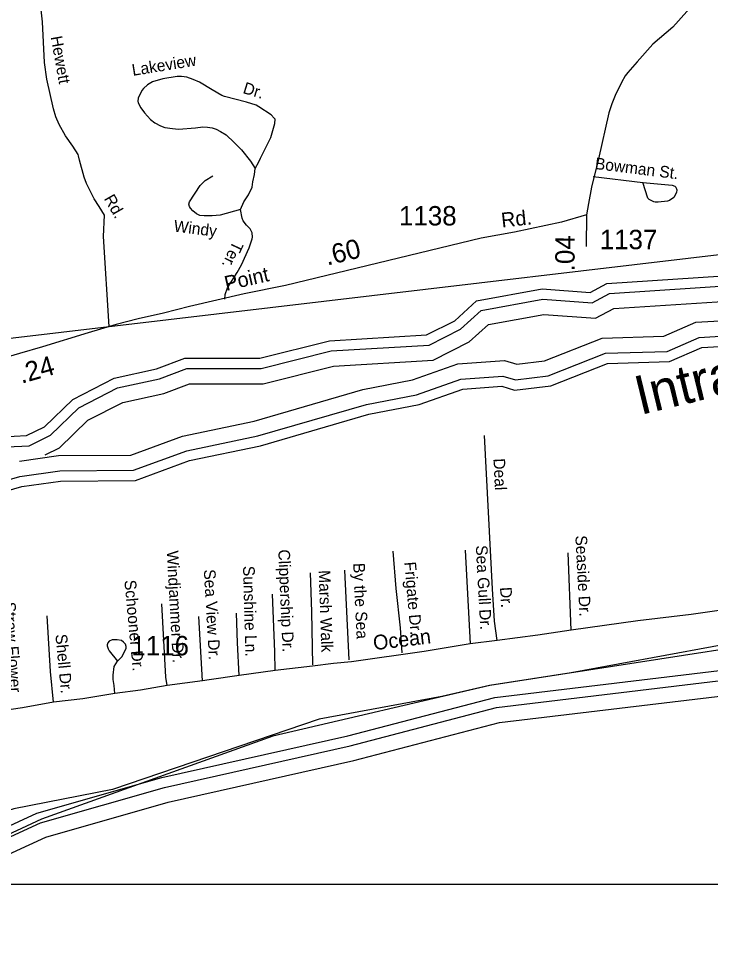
# Model space of a CAD drawing. Extents: x 2104537 to 2336408, y 34176 to 229611.
# Drawn here: x 2194146 to 2198609, y 55581 to 61547 of the extents above; entities that cross this region are included whole.
import ezdxf

# ---------------------------------------------------------------- set-up
doc = ezdxf.new("R2010")
doc.units = 0
for name, color, linetype in [('Exist Boundary Political City Limit New', 7, 'Continuous'), ('Exist Boundary Political CountyLine', 7, 'Continuous'), ('Exist Hydrographic Buffer Line', 7, 'Continuous'), ('Exist Hydrographic Creek Single Shore', 7, 'Continuous'), ('Exist Hydrographic Intracoastal Waterway Label', 7, 'Continuous'), ('Exist Road Non-System Type 51', 7, 'Continuous'), ('Exist Road Non-System Type 51 Label', 7, 'Continuous'), ('Exist Road Secondary Mileage Hundredths English Label', 7, 'Continuous'), ('Exist Road Secondary Type 51 Attributed', 7, 'Continuous'), ('Exist Road Secondary Type 51 Label', 7, 'Continuous'), ('Exist Road Secondary Type 51 Number Label', 7, 'Continuous'), ('Map Preparation Boundary City Limit Buffer Line', 7, 'Continuous'), ('Map Preparation Inset Cut Line', 7, 'Continuous')]:
    doc.layers.add(name, color=color, linetype=linetype)

msp = doc.modelspace()

# ---------------------------------------------------------------- linework, layer by layer
at = {"layer": 'Exist Boundary Political City Limit New'}
for points in [[(2190435.2, 57321.5), (2190540.2, 58145), (2190701.5, 58827.2), (2190746.5, 58940.8), (2190860.5, 59043.3), (2191017.2, 59149.3), (2191214, 59250.7), (2191462.8, 59339.5), (2191837.2, 59387.5), (2192241.2, 59378.3), (2192516.2, 59324.1), (2192761.5, 59327.3), (2202125.8, 60433.4), (2206426.8, 60920)], [(2207092.2, 58598.4), (2203629, 58147.7), (2203449.2, 58128.1), (2202312.8, 57982.7), (2198924.2, 57549.3), (2197709.8, 57326.3), (2197185, 57245.2), (2196877.2, 57173.3), (2196086.2, 57028), (2194751.5, 56573.8), (2194115.2, 56450), (2193378.5, 56219.9), (2191907.2, 56186.6), (2190791.8, 56532.8), (2190659.5, 56718.6), (2190435.2, 57321.5)]]:
    msp.add_lwpolyline(points, dxfattribs=at)
at = {"layer": 'Exist Boundary Political CountyLine'}
msp.add_lwpolyline([(2199073.3, 57536.8), (2197185.1, 57245.2), (2195786.5, 56918.6), (2194294.6, 56382), (2193688.5, 56102)], dxfattribs=at)
at = {"layer": 'Exist Hydrographic Buffer Line'}
for points in [[(2194152.8, 58692.5), (2194404.8, 58727.5), (2194871, 58731.1), (2195204.3, 58853.2), (2195666.9, 58950.5), (2196367.2, 59154), (2196686.7, 59215.8), (2196979, 59318.6), (2197280.8, 59340.5), (2197359.7, 59317.1), (2197538.3, 59338.8), (2197911.4, 59485.4), (2198308, 59497.3), (2198514, 59587.5), (2198864.5, 59607.7), (2200922.2, 60243.2), (2201297.2, 60324.3)], [(2194317.6, 58732), (2194410.5, 58777.4), (2194593.4, 58955.4), (2194818.5, 59070.5), (2195083.5, 59128.8), (2195249.6, 59191.1), (2195723.2, 59191.6), (2196177.8, 59305.6), (2196820, 59343.8), (2197053.5, 59460.7), (2197176.6, 59572.8), (2197533.6, 59637.7), (2197867.7, 59613.5), (2197986.4, 59676.1), (2198852.3, 59733.4), (2199137.8, 59816.3), (2199264.7, 59928.1), (2199310.4, 59943.7), (2199567.8, 59951.4), (2199587.4, 59955.7)], [(2192991.3, 59305.7), (2193136.5, 59087.2), (2193191.9, 58897.4), (2193321.4, 58819.1), (2193773.6, 58934.9), (2193849.2, 58917.8), (2193849.2, 58879.6), (2193925, 58777.4), (2194215.5, 58791.5), (2194353.1, 58858.9), (2194535.4, 59036.3), (2194785, 59163.9), (2195055.5, 59223.4), (2195231.7, 59289.5), (2195711, 59290.1), (2196162.7, 59403.3), (2196794, 59440.9), (2196997.3, 59542.6), (2197131.2, 59664.5), (2197528.3, 59736.8), (2197846.7, 59713.7), (2197959, 59772.9), (2198835.2, 59830.9)], [(2193607.6, 58434), (2194154.1, 58593.3), (2194412, 58629.1), (2194888.8, 58632.8), (2195231.5, 58758.3), (2195690.8, 58855), (2196390.3, 59058.2), (2196712.5, 59120.5), (2196999.2, 59221.4), (2197270.1, 59241), (2197351.3, 59216.9), (2197562.6, 59242.6), (2197931.5, 59387.6), (2198330.1, 59399.5), (2198537.3, 59490.3), (2198882.1, 59510.2)], [(2190473.3, 56064.1), (2190668, 56002.3), (2191062.7, 55790.4), (2191496, 55679.8), (2192558.7, 55695.9), (2193066.5, 55766.2), (2193316.2, 55838.8), (2193544.2, 56018), (2194287.6, 56359), (2195087.9, 56587.6), (2196285.3, 56856.4), (2197230, 57103.1), (2198783.7, 57289.2), (2202279, 57812.3), (2204270.7, 58010.4), (2204612.5, 58079.4), (2208395.3, 58553.7), (2209303.3, 58585.5), (2209971.2, 58691.1), (2210712.4, 58762.2), (2211893.2, 58952.5), (2213341.5, 59039.4)]]:
    msp.add_lwpolyline(points, dxfattribs=at)
at = {"layer": 'Exist Hydrographic Creek Single Shore'}
for points in [[(2193070.8, 59304.7), (2193196.7, 59115.2), (2193247.7, 58940.4), (2193331.8, 58889.5), (2193772.7, 59002.4), (2193914.8, 58970.2), (2193914.8, 58901.3), (2193956.8, 58844.7), (2194198.8, 58856.4), (2194314.8, 58913.2), (2194496.7, 59090.2), (2194762.7, 59226.1), (2195036.8, 59286.5), (2195219.7, 59355.1), (2195702.8, 59355.7), (2196152.7, 59468.4), (2196776.7, 59505.6), (2196959.8, 59597.2), (2197100.9, 59725.7), (2197524.7, 59802.9), (2197832.7, 59780.5), (2197940.8, 59837.5), (2198823.7, 59895.9)], [(2193618.7, 58368.9), (2194167.8, 58528.9), (2194416.7, 58563.5), (2194900.7, 58567.3), (2195249.7, 58695.1), (2195706.7, 58791.3), (2196405.8, 58994.4), (2196729.7, 59057), (2197012.7, 59156.5), (2197262.9, 59174.7), (2197345.7, 59150.1), (2197578.9, 59178.4), (2197944.9, 59322.3), (2198344.7, 59334.3), (2198552.9, 59425.5), (2198893.9, 59445.1)], [(2190540.2, 56111.7), (2190693.6, 56063), (2191086.7, 55852), (2191503.8, 55745.6), (2192553.6, 55761.4), (2193052.7, 55830.6), (2193285.7, 55898.3), (2193509.8, 56074.4), (2194264.8, 56420.7), (2195071.7, 56651.3), (2196269.8, 56920.2), (2197217.8, 57167.7), (2198774.9, 57354.2), (2202270.9, 57877.5), (2204260.9, 58075.4), (2204601.9, 58144.2), (2208390, 58619.2), (2209297, 58651), (2209963, 58756.2), (2210704, 58827.3), (2211886, 59017.8), (2213335.1, 59104.7)], [(2190456.3, 55966.3), (2190629.5, 55911.3), (2191026.7, 55698), (2191484.4, 55581.2), (2192566.2, 55597.6), (2193087.1, 55669.7), (2193362, 55749.6), (2193595.9, 55933.4), (2194321.9, 56266.4), (2195112.2, 56492.2), (2196308.5, 56760.7), (2197248.4, 57006.1), (2198796.8, 57191.6), (2202291.1, 57714.6), (2204285.3, 57912.9), (2204628.4, 57982.2), (2208403.1, 58455.5), (2209312.7, 58487.4), (2209983.6, 58593.4), (2210724.9, 58664.5), (2211904, 58854.5), (2213351.2, 58941.3)]]:
    msp.add_lwpolyline(points, dxfattribs=at)
at = {"layer": 'Exist Road Non-System Type 51'}
for p, q in [((2197852.9, 60527.8), (2198173.6, 60488.2)), ((2197027.9, 58117), (2197059.9, 57512.8)), ((2197711.5, 57602.7), (2197690.3, 58100.5)), ((2196278, 57411.1), (2196251.1, 57989.1)), ((2195332.8, 57274.8), (2195309, 57691)), ((2194371.9, 57138.5), (2194353, 57336.3)), ((2195332.8, 57274.8), (2195104.6, 57246.1))]:
    msp.add_line(p, q, dxfattribs=at)
for points in [[(2194730.8, 59559.9), (2194695.1, 60140.8), (2194700.1, 60277.5), (2194667.4, 60334.6), (2194633.9, 60384.1), (2194584.6, 60483.5), (2194570, 60523.5), (2194538.6, 60633), (2194534.2, 60661), (2194530.5, 60669.6), (2194497.4, 60724.3), (2194450.4, 60789.9), (2194407.5, 60863.2), (2194387.8, 60912.2), (2194372.1, 60964.6), (2194329.5, 61156.1), (2194314.2, 61262), (2194300.6, 61525.7), (2194289.3, 61621.4)], [(2195673.4, 60579.6), (2195696.9, 60622.2), (2195706.5, 60645.9), (2195773, 60778.8), (2195799.7, 60869.2), (2195800.6, 60896.7), (2195795.2, 60905), (2195774.9, 60924.8), (2195696.5, 60977.8), (2195678.3, 60987.7), (2195616, 61006.9), (2195475.6, 61043.1), (2195457.1, 61051), (2195394.8, 61086), (2195314, 61135.1), (2195271.8, 61154.3), (2195231.7, 61167.9), (2195196.6, 61172.8), (2195169.8, 61173), (2195077.6, 61158), (2195010, 61139), (2194979.1, 61119.9), (2194952.4, 61096.2), (2194941.3, 61081.3), (2194917.4, 61031.9), (2194915.7, 61014.2), (2194918.4, 61002), (2194935.2, 60971.2), (2194958.5, 60938.2), (2194996.7, 60895.2), (2195026.2, 60874.6), (2195061.6, 60855.5), (2195089.9, 60844.2), (2195139.3, 60836.3), (2195178, 60833.3), (2195288, 60840.7), (2195336, 60847.3), (2195364.2, 60845.8), (2195394.3, 60840.6), (2195420.4, 60832.2), (2195448.4, 60818.9), (2195484.7, 60797.2), (2195537.5, 60747.9), (2195583.9, 60700.5), (2195642.8, 60627.1), (2195673.4, 60579.6)], [(2195579.1, 60314.4), (2195600.4, 60364.8), (2195629.5, 60409.5), (2195652.7, 60458.3), (2195656.7, 60493.3), (2195668.1, 60541.7), (2195673.4, 60579.6)], [(2195579.1, 60314.4), (2195447.5, 60278.5), (2195395.5, 60274), (2195343.4, 60273.3), (2195315.5, 60276.8), (2195294.4, 60287.1), (2195271.2, 60306.5), (2195254.8, 60324.2), (2195248.7, 60334.2), (2195244.4, 60350), (2195248.3, 60364.1), (2195318.9, 60469), (2195350.4, 60501.5), (2195400.2, 60532.1)], [(2198173.6, 60488.2), (2198362.6, 60471.1), (2198379.9, 60464.8), (2198385, 60459.8), (2198391.6, 60442.6), (2198390.3, 60424.9), (2198372.9, 60391.8), (2198344, 60372.7), (2198331.1, 60368), (2198271.2, 60361.3), (2198253.2, 60361.3), (2198243.4, 60364.1), (2198212.9, 60380.4), (2198204.8, 60388.5), (2198173.6, 60488.2)], [(2195476.7, 59737), (2195478.3, 59767.1), (2195493.9, 59809.5), (2195556.5, 59908), (2195583.7, 59958.3), (2195634.4, 60068.6), (2195654.2, 60125.9), (2195655.7, 60137.1), (2195653, 60165.3), (2195640.9, 60189.2), (2195616.5, 60213.6), (2195595.4, 60242.6), (2195589.8, 60258.4), (2195579.1, 60314.4)], [(2197232.9, 57535.5), (2197215.6, 57659.5), (2197202.9, 57867.7), (2197152.1, 58857.9)], [(2196620.4, 57455.1), (2196609.4, 57617), (2196582.5, 57871.5), (2196561.9, 58111.4)], [(2196043.8, 57378.6), (2196037.6, 57720.6), (2196029, 57970.7)], [(2195801.3, 57341.9), (2195800, 57462), (2195784.2, 57834)], [(2195104.6, 57246.1), (2195097.1, 57298.1), (2195071.4, 57772.3)], [(2194353, 57336.3), (2194330.4, 57693.9)], [(2195569.1, 57309.3), (2195558.4, 57521.1), (2195553.2, 57711.5)], [(2194785.4, 57401.8), (2194812.9, 57430.5), (2194836.3, 57474.7), (2194840.5, 57485.7), (2194840.1, 57496.9), (2194835.7, 57510.8), (2194823.8, 57524.4), (2194809.6, 57534.6), (2194783.5, 57540.3), (2194751.3, 57540.6), (2194731.8, 57531.5), (2194721.7, 57519.5), (2194717.5, 57506.8), (2194718.1, 57499.9), (2194723.6, 57481.4), (2194730.6, 57469.5), (2194785.4, 57401.8)], [(2194768.3, 57194.2), (2194763.7, 57244.1), (2194756.9, 57283.9), (2194756.8, 57311.8), (2194763.8, 57368.1), (2194785.4, 57401.8)], [(2195104.6, 57246.1), (2194932.4, 57215.3), (2194768.3, 57194.2)], [(2194768.3, 57194.2), (2194561.9, 57159.4), (2194371.9, 57138.5)], [(2194371.9, 57138.5), (2194171.7, 57101.6), (2194041.4, 57082.5)]]:
    msp.add_lwpolyline(points, dxfattribs=at)
at = {"layer": 'Exist Road Secondary Type 51 Attributed'}
for points in [[(2199512.3, 62915.6), (2199340.2, 62713.8), (2199136, 62481.1), (2198995.9, 62306.4), (2198880.3, 62151.4), (2198720.4, 61915.2), (2198634.4, 61794.6), (2198548.3, 61686.9), (2198457.3, 61590.9), (2198366.3, 61490.1), (2198238.4, 61381.8), (2198137.1, 61267.7), (2198076.1, 61198.7), (2198059.9, 61176), (2198036.2, 61134.8), (2197994.2, 61049.7), (2197972.8, 60997.3), (2197953.6, 60939.2), (2197886.7, 60641.2), (2197842.5, 60459.2), (2197822.8, 60353.4), (2197810, 60280.2)], [(2197810, 60280.2), (2197648.2, 60232.8), (2197345.7, 60168.8), (2197129.3, 60129.5), (2196462.8, 59969.6), (2195867.7, 59824.4), (2195602.1, 59770.3), (2195249.1, 59690.2), (2195080.7, 59647.3), (2194918.4, 59610.3), (2194775.8, 59573.4), (2194596.2, 59519.3), (2194301.1, 59428.3), (2194153, 59385.8), (2194025.4, 59350.2), (2193885.5, 59302.8), (2193688.8, 59256.1), (2193538.7, 59224.1)], [(2197810, 60280.2), (2197808, 60075.4)], [(2199255.3, 57813.4), (2198484.5, 57703.9), (2198139.8, 57662), (2197711.5, 57602.7), (2197495.4, 57570.1), (2197232.9, 57535.5), (2197059.9, 57512.8), (2196762.5, 57463.7), (2196294.7, 57398), (2196176.8, 57386.2), (2196043.1, 57370.5), (2195801.3, 57341.9), (2195569.1, 57309.3), (2195376.8, 57281.2), (2195332.8, 57274.8)]]:
    msp.add_lwpolyline(points, dxfattribs=at)
at = {"layer": 'Map Preparation Boundary City Limit Buffer Line'}
for points in [[(2190435.2, 57321.5), (2190540.2, 58145), (2190701.5, 58827.2), (2190746.5, 58940.8), (2190860.5, 59043.3), (2191017.2, 59149.3), (2191214, 59250.7), (2191462.8, 59339.5), (2191837.2, 59387.5), (2192241.2, 59378.3), (2192516.2, 59324.1), (2192761.5, 59327.3), (2202125.8, 60433.4), (2206426.8, 60920)], [(2207092.2, 58598.4), (2203629, 58147.7), (2203449.2, 58128.1), (2202312.8, 57982.7), (2198924.2, 57549.3), (2197709.8, 57326.3), (2197185, 57245.2), (2196877.2, 57173.3), (2196086.2, 57028), (2194751.5, 56573.8), (2194115.2, 56450), (2193378.5, 56219.9), (2191907.2, 56186.6), (2190791.8, 56532.8), (2190659.5, 56718.6), (2190435.2, 57321.5)]]:
    msp.add_lwpolyline(points, dxfattribs=at)
at = {"layer": 'Map Preparation Inset Cut Line'}
msp.add_lwpolyline([(2262949.2, 100213), (2187500, 100213), (2187500, 55964.5), (2244094.4, 55964.5), (2244094.4, 70118.4), (2262949.2, 70118.4)], close=True, dxfattribs=at)

# ---------------------------------------------------------------- texts
at = {"layer": 'Exist Hydrographic Intracoastal Waterway Label'}
msp.add_text('Intracostal', height=250, rotation=13.63343, dxfattribs=at).set_placement((2198156.1, 58988.9))
at = {"layer": 'Exist Road Non-System Type 51 Label'}
for s, rotation, p in [('Hewett', 280.15878, (2194353.3, 61427.7)), ('Lakeview', 9.21935, (2194883.9, 61176.5)), ('Dr.', 342.83241, (2195588.5, 61066.9)), ('Bowman St.', 352.95405, (2197860.9, 60576.4)), ('Rd.', 299.81118, (2194695, 60385.3)), ('Windy', 352.85503, (2195144.3, 60173.1)), ('Ter.', 244.42914, (2195532, 60116.8)), ('Deal', 272.93738, (2197209, 58708.3)), ('Seaside Dr.', 272.93738, (2197737.6, 58211.6)), ('Windjammer Dr.', 273.0946, (2195102.3, 58112.7)), ('Clippership Dr.', 272.43146, (2195821.3, 58121.2)), ('Sea Gull Dr.', 273.03152, (2197095.5, 58147.8)), ('Sea View Dr.', 273.27406, (2195341.1, 57992.3)), ('Sunshine Ln.', 271.56154, (2195594.1, 58015.6)), ('By the Sea', 272.66706, (2196304.3, 58033.9)), ('Frigate Dr.', 274.91729, (2196634.5, 58040.2)), ('Marsh Walk ', 271.97615, (2196081.9, 57987.8)), ('Schooner Dr.', 275.29114, (2194828.9, 57922.9)), ('Dr.', 273.49518, (2197251.5, 57878.1)), ('Straw Flower', 273.89674, (2194052, 57781.2)), ('Shell Dr.', 275.43468, (2194384.1, 57573.4))]:
    msp.add_text(s, height=75, rotation=rotation, dxfattribs=at).set_placement(p)
at = {"layer": 'Exist Road Secondary Mileage Hundredths English Label'}
for s, rotation, p in [('.04', 89.45816, (2197732.2, 59915.9)), ('.60', 13.70736, (2196137.3, 59952.9)), ('.24', 15.99707, (2194165.5, 59190.6))]:
    msp.add_text(s, height=125, rotation=rotation, dxfattribs=at).set_placement(p)
at = {"layer": 'Exist Road Secondary Type 51 Label'}
for s, rotation, p in [('Rd.', 6.08367, (2197264.3, 60198.6)), ('Point', 12.88851, (2195486.4, 59789.7)), ('Ocean', 6.93489, (2196439.1, 57472.4))]:
    msp.add_text(s, height=95, rotation=rotation, dxfattribs=at).set_placement(p)
at = {"layer": 'Exist Road Secondary Type 51 Number Label'}
for s, p in [('1138', (2196600.3, 60212)), ('1137', (2197894.7, 60058.9)), ('1116', (2194873.9, 57439.7))]:
    msp.add_text(s, height=125, dxfattribs=at).set_placement(p)

doc.saveas('drawing.dxf')
